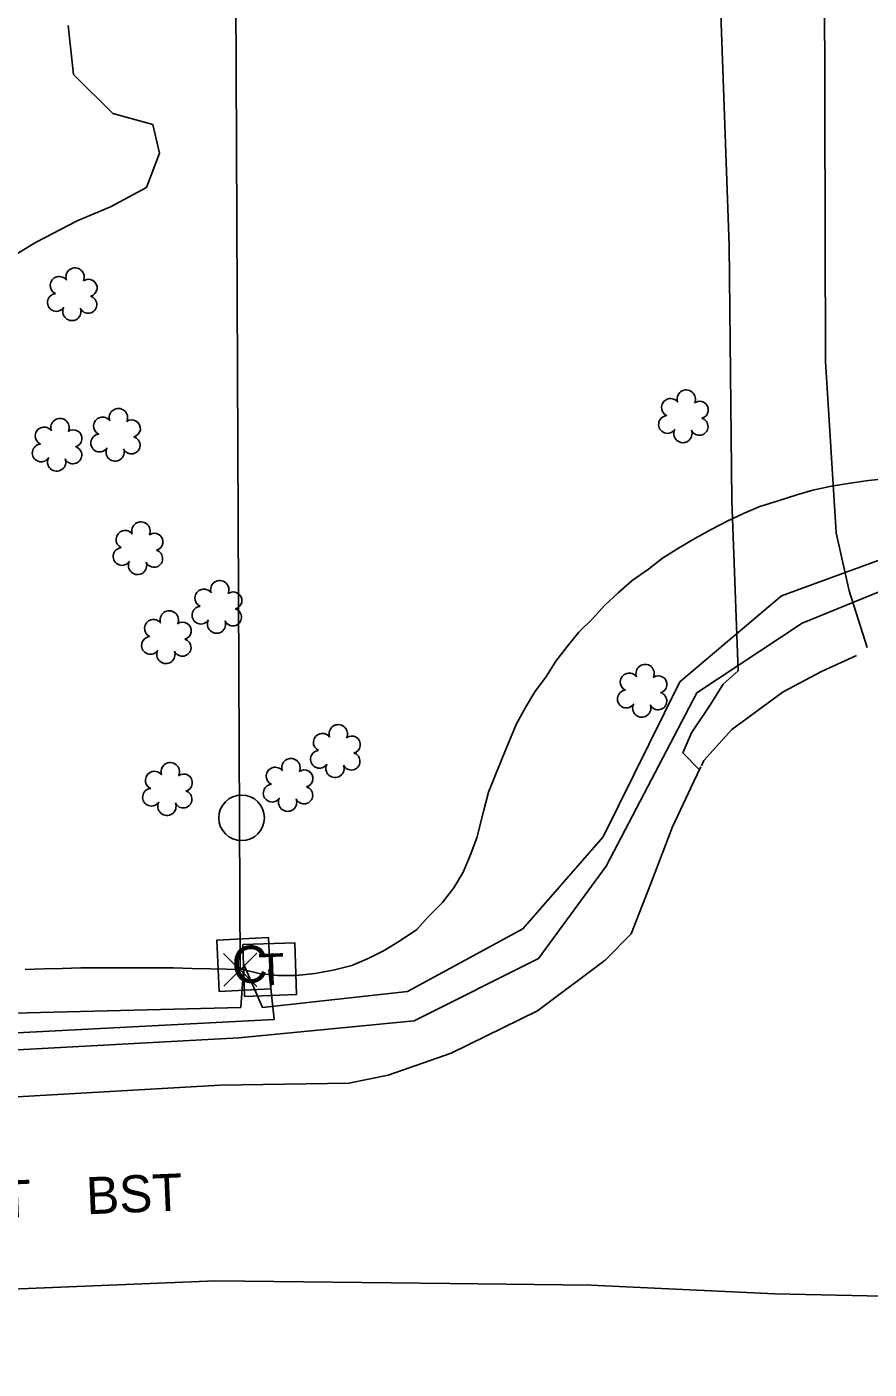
# Model space of a CAD drawing. Extents: x 3040896 to 3051146, y 687568 to 732976.
# Drawn here: x 3049589.1 to 3049680, y 694102.3 to 694247 of the extents above; entities that cross this region are included whole.
import ezdxf

# ---------------------------------------------------------------- set-up
doc = ezdxf.new("R2010")
doc.units = 0
for name, color, linetype in [('Exist Property Corner CELL', 7, 'Continuous'), ('Exist Property Line', 7, 'Continuous'), ('Exist Roads Change in Surface', 7, 'Continuous'), ('Exist Roads EOP', 7, 'Continuous'), ('Exist Roads EOP Other', 7, 'Continuous'), ('Exist Roads EOP Text', 7, 'Continuous'), ('Exist Utilities Other Pole CELL', 7, 'Continuous'), ('Exist Utilities Telephone Pedestal CELL', 7, 'Continuous'), ('Exist Utilities Telephone UG Cable', 7, 'Continuous'), ('Exist Utilities TV Pedestal CELL', 7, 'Continuous'), ('Exist Utilities TV UG Cable', 7, 'Continuous'), ('Exist Utilities Water UG Line', 7, 'Continuous'), ('Exist Vegetation Shrub CELL', 7, 'Continuous'), ('Exist Vegetation Woods Line', 7, 'Continuous'), ('Old_Level_13', 7, 'Continuous')]:
    doc.layers.add(name, color=color, linetype=linetype)

msp = doc.modelspace()

# ---------------------------------------------------------------- linework, layer by layer
at = {"layer": 'Exist Property Corner CELL'}
msp.add_line((3049612.14, 694145.34), (3049612.14, 694145.34), dxfattribs=at)
msp.add_lwpolyline([(3049610.36, 694147.1), (3049613.91, 694143.58), (3049612.14, 694145.34), (3049613.9, 694147.12), (3049610.38, 694143.57)], dxfattribs=at)
at = {"layer": 'Exist Property Line'}
msp.add_line((3049612.14, 694145.34), (3049611.07, 694382.96), dxfattribs=at)
at = {"layer": 'Exist Roads Change in Surface'}
msp.add_lwpolyline([(3049661.91, 694167.35), (3049662.18, 694167.92), (3049665.18, 694171.25), (3049670.74, 694175.34), (3049674.88, 694177.53), (3049678.65, 694179.23)], dxfattribs=at)
at = {"layer": 'Exist Roads EOP'}
for points in [[(3049453.33, 694106.71), (3049463.07, 694107), (3049472.85, 694107.68), (3049480.01, 694109.1), (3049488.56, 694111.32), (3049499.47, 694116.18), (3049507.75, 694119.4), (3049515.06, 694121.68), (3049529.14, 694124.74), (3049552.01, 694128.65), (3049577.41, 694131.05), (3049609.98, 694132.9), (3049623.89, 694133.12), (3049628.1, 694134), (3049634.92, 694136.34), (3049644.23, 694140.94), (3049651.54, 694146.39), (3049654.35, 694149.23), (3049656.47, 694154.67), (3049658.79, 694160.76), (3049661.07, 694165.59), (3049661.85, 694167.24)], [(3049716.56, 694122.36), (3049712.59, 694118.9), (3049707.37, 694115.95), (3049699.59, 694112.22), (3049693.71, 694110.45), (3049686.44, 694110.04), (3049669.84, 694110.4), (3049649.98, 694111.33), (3049634.76, 694111.51), (3049609.48, 694111.82), (3049585.73, 694110.83), (3049567.15, 694109.49), (3049545.79, 694106.61), (3049527.47, 694103.61), (3049518.05, 694100.84), (3049507.59, 694096.28), (3049497.81, 694090.95), (3049487.9, 694081.62), (3049481.17, 694074.53), (3049477.94, 694068.93), (3049475.24, 694061.1), (3049473.07, 694052.72), (3049471.85, 694044.77)]]:
    msp.add_lwpolyline(points, dxfattribs=at)
at = {"layer": 'Exist Roads EOP Other'}
for points in [[(3049680.01, 694297.73), (3049675.2, 694289.25), (3049674.24, 694286.72), (3049674.03, 694280.72), (3049675.2, 694252.51), (3049675.32, 694210.96), (3049676.44, 694192.49), (3049677.85, 694186.22), (3049679.8, 694180.11)], [(3049661.63, 694167), (3049659.92, 694168.76), (3049660.85, 694170.9), (3049662.88, 694173.95), (3049664.26, 694176.17), (3049665.88, 694177.6), (3049665.19, 694195.95), (3049664.91, 694223.48), (3049663.44, 694264.47), (3049662.14, 694279.85), (3049660.96, 694282.85), (3049658.09, 694287.5), (3049654.82, 694291.11), (3049649.7, 694293.44)]]:
    msp.add_lwpolyline(points, dxfattribs=at)
at = {"layer": 'Exist Utilities Other Pole CELL'}
msp.add_circle((3049612.31, 694161.74), 2.46, dxfattribs=at)
at = {"layer": 'Exist Utilities Telephone Pedestal CELL'}
msp.add_line((3049615.26, 694145.39), (3049615.26, 694145.39), dxfattribs=at)
msp.add_lwpolyline([(3049612.63, 694142.47), (3049618.22, 694142.67), (3049618.03, 694148.26), (3049612.44, 694148.07), (3049612.63, 694142.47)], dxfattribs=at)
at = {"layer": 'Exist Utilities Telephone UG Cable'}
msp.add_lwpolyline([(3049460.62, 694115.27), (3049485.81, 694117.16), (3049512.76, 694127.94), (3049546.06, 694134.91), (3049579.03, 694138.08), (3049615.81, 694139.99), (3049615.26, 694145.39)], dxfattribs=at)
at = {"layer": 'Exist Utilities TV Pedestal CELL'}
msp.add_line((3049612.54, 694145.92), (3049612.54, 694145.92), dxfattribs=at)
msp.add_lwpolyline([(3049609.9, 694143.02), (3049615.45, 694143.28), (3049615.19, 694148.82), (3049609.64, 694148.56), (3049609.9, 694143.02)], dxfattribs=at)
at = {"layer": 'Exist Utilities TV UG Cable'}
msp.add_lwpolyline([(3049446.71, 694116.57), (3049485.61, 694119.53), (3049512.24, 694131.15), (3049547.33, 694137.28), (3049579.03, 694140.45), (3049612.22, 694141.3), (3049612.54, 694145.92), (3049614.55, 694141.3), (3049630.19, 694142.99), (3049642.66, 694149.75), (3049651.33, 694159.69), (3049659.57, 694176.39), (3049670.56, 694185.69), (3049686.2, 694191.39), (3049701.21, 694190.13), (3049716.85, 694184.21), (3049720.13, 694186.33)], dxfattribs=at)
at = {"layer": 'Exist Utilities Water UG Line'}
msp.add_lwpolyline([(3049439.17, 693868.02), (3049460.93, 693929.56), (3049466.87, 693954.26), (3049472.36, 693988.56), (3049478.6, 694058.55), (3049486.63, 694077.79), (3049500.37, 694089.2), (3049512.42, 694096.18), (3049499.11, 694119.85), (3049513.38, 694125.56), (3049545.34, 694132.33), (3049574.81, 694135.99), (3049612.01, 694138.02), (3049630.92, 694139.85), (3049644.33, 694146.56), (3049651.65, 694156.52), (3049661.41, 694175.22), (3049672.79, 694182.74), (3049686.82, 694188.44), (3049699.01, 694187.83), (3049715.48, 694182.54), (3049725.36, 694173.4), (3049730.47, 694163.6), (3049731.96, 694155.59)], dxfattribs=at)
at = {"layer": 'Exist Vegetation Shrub CELL'}
for p, q in [((3049594.12, 694218.02), (3049594.12, 694218.02)), ((3049660.05, 694204.86), (3049660.05, 694204.86)), ((3049598.78, 694202.86), (3049598.78, 694202.86)), ((3049592.48, 694201.79), (3049592.48, 694201.79)), ((3049601.21, 694190.63), (3049601.21, 694190.63)), ((3049609.72, 694184.3), (3049609.72, 694184.3)), ((3049604.27, 694181.04), (3049604.27, 694181.04)), ((3049655.61, 694175.26), (3049655.61, 694175.26)), ((3049622.5, 694168.76), (3049622.5, 694168.76)), ((3049604.38, 694164.67), (3049604.38, 694164.67)), ((3049617.4, 694165.11), (3049617.4, 694165.11))]:
    msp.add_line(p, q, dxfattribs=at)
for centre, radius, start, end in [((3049594.34, 694220.06), 0.99, 334.8391, 200.4717), ((3049592.63, 694219.15), 0.968, 35.8908, 245.4216), ((3049595.79, 694218.89), 0.929, 284.4567, 126.0861), ((3049592.32, 694217.31), 0.955, 95.1099, 327.9534), ((3049595.75, 694217.09), 0.937, 204.9913, 73.4601), ((3049593.99, 694216.34), 0.984, 151.2797, 21.387), ((3049660.28, 694206.9), 0.99, 334.8391, 200.4717), ((3049658.57, 694205.99), 0.968, 35.8908, 245.4216), ((3049661.72, 694205.73), 0.929, 284.4567, 126.0861), ((3049592.71, 694203.83), 0.99, 334.8391, 200.4717), ((3049597.3, 694203.99), 0.968, 35.8908, 245.4216), ((3049599.01, 694204.9), 0.99, 334.8391, 200.4717), ((3049658.25, 694204.16), 0.955, 95.1099, 327.9534), ((3049661.69, 694203.93), 0.937, 204.9913, 73.4601), ((3049591, 694202.92), 0.968, 35.8908, 245.4216), ((3049594.15, 694202.66), 0.929, 284.4567, 126.0861), ((3049600.46, 694203.73), 0.929, 284.4567, 126.0861), ((3049659.92, 694203.18), 0.984, 151.2797, 21.387), ((3049590.68, 694201.09), 0.955, 95.1099, 327.9534), ((3049596.98, 694202.16), 0.955, 95.1099, 327.9534), ((3049600.42, 694201.93), 0.937, 204.9913, 73.4601), ((3049592.35, 694200.11), 0.984, 151.2797, 21.387), ((3049594.12, 694200.86), 0.937, 204.9913, 73.4601), ((3049598.66, 694201.18), 0.984, 151.2797, 21.387), ((3049601.44, 694192.67), 0.99, 334.8391, 200.4717), ((3049599.73, 694191.76), 0.968, 35.8908, 245.4216), ((3049602.89, 694191.5), 0.929, 284.4567, 126.0861), ((3049599.41, 694189.92), 0.955, 95.1099, 327.9534), ((3049602.85, 694189.7), 0.937, 204.9913, 73.4601), ((3049601.08, 694188.95), 0.984, 151.2797, 21.387), ((3049608.24, 694185.43), 0.968, 35.8908, 245.4216), ((3049609.95, 694186.34), 0.99, 334.8391, 200.4717), ((3049611.4, 694185.17), 0.929, 284.4567, 126.0861), ((3049607.92, 694183.59), 0.955, 95.1099, 327.9534), ((3049602.79, 694182.16), 0.968, 35.8908, 245.4216), ((3049604.5, 694183.08), 0.99, 334.8391, 200.4717), ((3049609.6, 694182.62), 0.984, 151.2797, 21.387), ((3049611.36, 694183.37), 0.937, 204.9913, 73.4601), ((3049605.94, 694181.91), 0.929, 284.4567, 126.0861), ((3049602.47, 694180.33), 0.955, 95.1099, 327.9534), ((3049605.91, 694180.11), 0.937, 204.9913, 73.4601), ((3049604.14, 694179.35), 0.984, 151.2797, 21.387), ((3049654.13, 694176.38), 0.968, 35.8908, 245.4216), ((3049655.84, 694177.3), 0.99, 334.8391, 200.4717), ((3049657.28, 694176.13), 0.929, 284.4567, 126.0861), ((3049653.81, 694174.55), 0.955, 95.1099, 327.9534), ((3049657.25, 694174.33), 0.937, 204.9913, 73.4601), ((3049655.48, 694173.57), 0.984, 151.2797, 21.387), ((3049622.73, 694170.8), 0.99, 334.8391, 200.4717), ((3049621.02, 694169.88), 0.968, 35.8908, 245.4216), ((3049624.18, 694169.63), 0.929, 284.4567, 126.0861), ((3049620.7, 694168.05), 0.955, 95.1099, 327.9534), ((3049624.14, 694167.83), 0.937, 204.9913, 73.4601), ((3049604.61, 694166.71), 0.99, 334.8391, 200.4717), ((3049615.92, 694166.23), 0.968, 35.8908, 245.4216), ((3049617.63, 694167.15), 0.99, 334.8391, 200.4717), ((3049622.38, 694167.07), 0.984, 151.2797, 21.387), ((3049602.89, 694165.79), 0.968, 35.8908, 245.4216), ((3049606.05, 694165.53), 0.929, 284.4567, 126.0861), ((3049619.07, 694165.98), 0.929, 284.4567, 126.0861), ((3049602.58, 694163.96), 0.955, 95.1099, 327.9534), ((3049606.01, 694163.74), 0.937, 204.9913, 73.4601), ((3049615.6, 694164.4), 0.955, 95.1099, 327.9534), ((3049619.04, 694164.18), 0.937, 204.9913, 73.4601), ((3049604.25, 694162.98), 0.984, 151.2797, 21.387), ((3049617.27, 694163.42), 0.984, 151.2797, 21.387)]:
    msp.add_arc(centre, radius, start, end, dxfattribs=at)
at = {"layer": 'Exist Vegetation Woods Line'}
msp.add_lwpolyline([(3049593.61, 694247.2), (3049594.18, 694241.9), (3049598.42, 694237.7), (3049602.71, 694236.51), (3049603.43, 694233.43), (3049602.03, 694229.73), (3049598.15, 694227.63), (3049594.56, 694226.12), (3049590.15, 694223.82), (3049586.32, 694221.52)], dxfattribs=at)
at = {"layer": 'Old_Level_13'}
for points in [[(3049681.95, 694198.32), (3049679.95, 694198.13), (3049677.95, 694197.82), (3049675.95, 694197.5), (3049673.95, 694197.07), (3049672.2, 694196.57), (3049670.2, 694195.94), (3049668.2, 694195.32), (3049666.45, 694194.57), (3049664.7, 694193.75), (3049662.95, 694192.82), (3049661.2, 694191.88), (3049659.45, 694190.82), (3049657.7, 694189.75), (3049656.2, 694188.57), (3049654.45, 694187.32), (3049652.95, 694186), (3049651.45, 694184.63), (3049650.2, 694183.25), (3049648.7, 694181.75), (3049647.45, 694180.25), (3049646.2, 694178.63), (3049645.2, 694177), (3049643.95, 694175.32), (3049642.95, 694173.63), (3049641.95, 694171.88), (3049641.2, 694170.07), (3049640.45, 694168.25), (3049639.7, 694166.38), (3049638.95, 694164.5), (3049638.45, 694162.57), (3049637.7, 694159.57), (3049636.95, 694157.69), (3049636.2, 694155.88), (3049635.2, 694154.19), (3049633.95, 694152.57), (3049632.45, 694151.07), (3049631.2, 694149.69), (3049629.45, 694148.5), (3049627.7, 694147.44), (3049625.95, 694146.57), (3049624.2, 694145.82), (3049622.2, 694145.32), (3049620.2, 694144.94), (3049618.2, 694144.75), (3049616.2, 694144.75), (3049614.2, 694144.94), (3049612.45, 694145.38)], [(3049681.95, 694198.32), (3049679.95, 694198.13), (3049677.95, 694197.82), (3049675.95, 694197.5), (3049673.95, 694197.07), (3049672.2, 694196.57), (3049670.2, 694195.94), (3049668.2, 694195.32), (3049666.45, 694194.57), (3049664.7, 694193.75), (3049662.95, 694192.82), (3049661.2, 694191.88), (3049659.45, 694190.82), (3049657.7, 694189.75), (3049656.2, 694188.57), (3049654.45, 694187.32), (3049652.95, 694186), (3049651.45, 694184.63), (3049650.2, 694183.25), (3049648.7, 694181.75), (3049647.45, 694180.25), (3049646.2, 694178.63), (3049645.2, 694177), (3049643.95, 694175.32), (3049642.95, 694173.63), (3049641.95, 694171.88), (3049641.2, 694170.07), (3049640.45, 694168.25), (3049639.7, 694166.38), (3049638.95, 694164.5), (3049638.45, 694162.57), (3049637.7, 694159.57), (3049636.95, 694157.69), (3049636.2, 694155.88), (3049635.2, 694154.19), (3049633.95, 694152.57), (3049632.45, 694151.07), (3049631.2, 694149.69), (3049629.45, 694148.5), (3049627.7, 694147.44), (3049625.95, 694146.57), (3049624.2, 694145.82), (3049622.2, 694145.32), (3049620.2, 694144.94), (3049618.2, 694144.75), (3049616.2, 694144.75), (3049614.2, 694144.94), (3049612.45, 694145.38)], [(3049612.45, 694145.38), (3049608.95, 694145.44), (3049606.95, 694145.5), (3049604.95, 694145.57), (3049602.95, 694145.57), (3049600.95, 694145.57), (3049598.95, 694145.57), (3049596.95, 694145.57), (3049594.95, 694145.57), (3049592.95, 694145.5), (3049590.95, 694145.44), (3049588.95, 694145.38)], [(3049612.45, 694145.38), (3049608.95, 694145.44), (3049606.95, 694145.5), (3049604.95, 694145.57), (3049602.95, 694145.57), (3049600.95, 694145.57), (3049598.95, 694145.57), (3049596.95, 694145.57), (3049594.95, 694145.57), (3049592.95, 694145.5), (3049590.95, 694145.44), (3049588.95, 694145.38)]]:
    msp.add_lwpolyline(points, dxfattribs=at)

# ---------------------------------------------------------------- texts
at = {"layer": 'Exist Roads EOP Text'}
msp.add_text('CHICAMICOMICO CT    BST', height=4, rotation=2.406, dxfattribs=at).set_placement((3049536.53, 694116.49))
at = {"layer": 'Exist Utilities Telephone Pedestal CELL'}
msp.add_text('T', height=3.42, rotation=2.0248, dxfattribs=at).set_placement((3049614.19, 694143.64))
at = {"layer": 'Exist Utilities TV Pedestal CELL'}
msp.add_text('C', height=4, rotation=2.6838, dxfattribs=at).set_placement((3049611.33, 694143.86))

doc.saveas('drawing.dxf')
